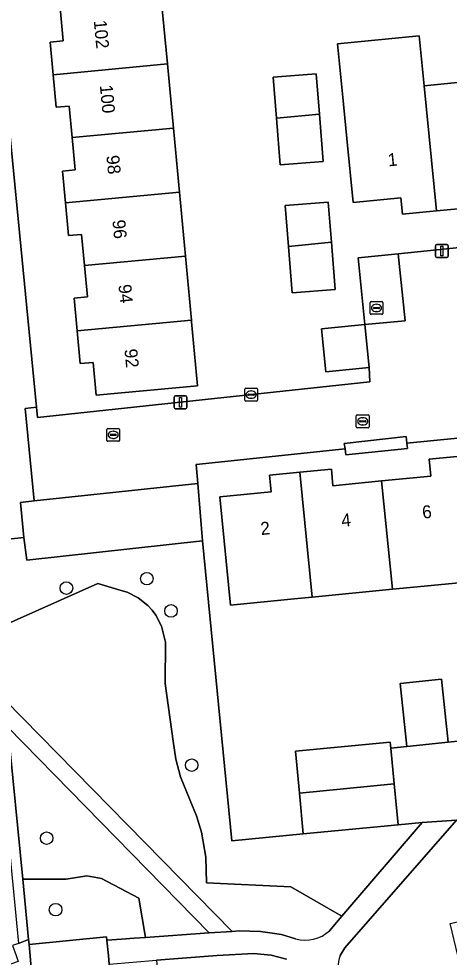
# Model space of a CAD drawing. Extents: x 158455 to 159797, y 387218 to 388672.
# Drawn here: x 159173.4 to 159207, y 387999.9 to 388073 of the extents above; entities that cross this region are included whole.
import ezdxf

# ---------------------------------------------------------------- set-up
doc = ezdxf.new("R2010")
doc.units = 0
for name, color, linetype in [('IMGEO_Boom', 7, 'Continuous'), ('IMGEO_Brandkraan', 7, 'Continuous'), ('IMGEO_Erf', 7, 'Continuous'), ('IMGEO_Groenvoorziening', 7, 'Continuous'), ('IMGEO_Kolk', 7, 'Continuous'), ('IMGEO_Lichtmast', 7, 'Continuous'), ('IMGEO_Pand', 7, 'Continuous'), ('IMGEO_Pand_nummerreeks', 7, 'Continuous'), ('IMGEO_Parkeervlak_open', 7, 'Continuous'), ('IMGEO_Rijbaan_lokaal_open', 7, 'Continuous'), ('IMGEO_Rioolput', 7, 'Continuous'), ('IMGEO_Voetpad_halfverhard', 7, 'Continuous'), ('IMGEO_Voetpad_open', 7, 'Continuous')]:
    doc.layers.add(name, color=color, linetype=linetype)

msp = doc.modelspace()

# ---------------------------------------------------------------- linework, layer by layer
at = {"layer": 'IMGEO_Boom'}
for centre in [(159183.387, 388029.351), (159177.115, 388028.614), (159185.278, 388026.837), (159186.888, 388014.825), (159175.574, 388009.137), (159176.271, 388003.563)]:
    msp.add_circle(centre, 0.489, dxfattribs=at)
at = {"layer": 'IMGEO_Brandkraan'}
for p, q in [((159200.803, 388050.013), (159200.803, 388050.865)), ((159200.878, 388050.939), (159201.73, 388050.939)), ((159201.291, 388050.719), (159201.316, 388050.719)), ((159201.804, 388050.865), (159201.804, 388050.013)), ((159201.062, 388050.433), (159201.062, 388050.445)), ((159201.5, 388050.396), (159201.102, 388050.396)), ((159201.105, 388050.482), (159201.503, 388050.482)), ((159201.314, 388050.159), (159201.289, 388050.159)), ((159201.546, 388050.445), (159201.546, 388050.433)), ((159201.73, 388049.939), (159200.878, 388049.939))]:
    msp.add_line(p, q, dxfattribs=at)
for points in [[(159200.803, 388050.013), (159200.803, 388050.865)], [(159200.878, 388050.939), (159201.73, 388050.939)], [(159201.804, 388050.865), (159201.804, 388050.013)], [(159201.73, 388049.939), (159200.878, 388049.939)]]:
    msp.add_lwpolyline(points, dxfattribs=at)
for centre, radius, start, end in [((159200.88, 388050.863), 0.0765, 91.55205, 178.44795), ((159200.88, 388050.863), 0.0765, 91.55205, 178.44795), ((159201.728, 388050.863), 0.0765, 1.55205, 88.44795), ((159201.728, 388050.863), 0.0765, 1.55205, 88.44795), ((159200.88, 388050.015), 0.0765, 181.55205, 268.44795), ((159200.88, 388050.015), 0.0765, 181.55205, 268.44795), ((159201.102, 388050.442), 0.0403, 85.87752, 175.75265), ((159201.099, 388050.432), 0.0366, 178.93798, 274.71019), ((159201.503, 388050.439), 0.043, 264.86636, 352.45326), ((159201.507, 388050.444), 0.0386, 1.73085, 96.63898), ((159201.728, 388050.015), 0.0765, 271.55205, 358.44795), ((159201.728, 388050.015), 0.0765, 271.55205, 358.44795)]:
    msp.add_arc(centre, radius, start, end, dxfattribs=at)
for centre, major_axis, ratio, start_param, end_param in [((159201.29, 388050.439), (-0.387, 0.002), 0.722429, 4.712389, 7.853982), ((159201.315, 388050.439), (-0.39, 0.002), 0.717154, 1.570796, 4.712389)]:
    msp.add_ellipse(centre, major_axis=major_axis, ratio=ratio, start_param=start_param, end_param=end_param, dxfattribs=at)
at = {"layer": 'IMGEO_Erf'}
for points in [[(159171.548, 388075.56), (159174.775, 388042.701), (159174.853, 388041.907), (159200.79, 388044.678), (159200.738, 388045.803), (159197.346, 388045.467), (159197.015, 388048.81), (159200.407, 388049.145), (159199.868, 388054.333), (159203.001, 388054.657), (159210.047, 388055.386)], [(159184.508, 388074.548), (159184.989, 388069.441), (159185.458, 388064.452), (159185.928, 388059.464), (159186.397, 388054.476), (159186.867, 388049.488), (159186.879, 388049.357), (159187.348, 388044.379), (159179.443, 388043.635), (159179.202, 388046.195), (159178.195, 388046.1), (159177.956, 388048.646), (159177.716, 388051.195), (159178.755, 388051.293), (159178.525, 388053.733), (159178.296, 388056.162), (159177.29, 388056.068), (159177.049, 388058.625), (159176.817, 388061.092), (159177.804, 388061.185), (159177.567, 388063.707), (159177.335, 388066.166), (159176.327, 388066.071), (159176.089, 388068.6), (159175.849, 388071.143), (159176.867, 388071.239), (159176.626, 388073.806)], [(159211.826, 388040.706), (159203.671, 388039.908), (159203.718, 388039.481), (159198.917, 388038.988), (159198.863, 388039.475), (159187.24, 388038.252), (159187.36, 388036.769), (159187.722, 388032.306), (159190.018, 388008.927), (159195.596, 388009.467), (159195.289, 388012.633), (159194.973, 388015.901), (159202.369, 388016.617), (159202.413, 388016.158), (159203.669, 388016.276), (159203.138, 388021.176), (159206.374, 388021.526), (159206.905, 388016.626), (159213.251, 388017.28)], [(159208.837, 388029.14), (159202.547, 388028.523), (159196.277, 388027.908), (159194.894, 388027.772), (159189.917, 388027.284), (159189.09, 388035.712), (159193.079, 388036.104), (159192.951, 388037.412), (159195.312, 388037.644), (159197.782, 388037.886), (159197.909, 388036.593), (159201.706, 388036.966), (159205.551, 388037.343), (159205.423, 388038.646), (159207.856, 388038.885)]]:
    msp.add_lwpolyline(points, dxfattribs=at)
for points in [[(159205.023, 388067.75), (159211.282, 388068.364), (159217.55, 388068.98), (159223.921, 388069.605), (159224.261, 388066.142), (159224.75, 388061.165), (159220.738, 388060.771), (159220.869, 388059.439), (159218.545, 388059.211), (159215.898, 388058.951), (159215.77, 388060.255), (159212.137, 388059.899), (159208.095, 388059.502), (159208.222, 388058.211), (159205.989, 388057.992), (159203.333, 388057.731), (159203.206, 388059.021), (159199.486, 388058.656), (159198.998, 388063.633), (159198.655, 388067.125), (159198.273, 388071.016), (159204.638, 388071.641)], [(159197.137, 388061.851), (159193.783, 388061.589), (159193.5, 388065.211), (159193.251, 388068.402), (159196.605, 388068.664), (159196.85, 388065.528)], [(159198.076, 388051.875), (159194.722, 388051.613), (159194.439, 388055.235), (159194.19, 388058.426), (159197.544, 388058.688), (159197.789, 388055.551)]]:
    msp.add_lwpolyline(points, close=True, dxfattribs=at)
at = {"layer": 'IMGEO_Groenvoorziening'}
for points in [[(159171.791, 388025.531), (159179.576, 388028.97), (159181.379, 388028.436), (159181.843, 388028.291), (159182.712, 388027.86), (159183.473, 388027.257), (159183.802, 388026.9), (159184.092, 388026.51), (159184.541, 388025.65), (159184.844, 388024.411), (159184.831, 388021.186), (159185.439, 388016.704), (159185.658, 388015.289), (159186.024, 388013.905), (159186.758, 388012.083), (159187.275, 388010.868), (159187.662, 388009.605), (159187.989, 388007.664), (159188.052, 388005.645), (159194.616, 388005.353), (159198.608, 388003.053), (159204.87, 388010.351), (159202.992, 388010.183), (159195.596, 388009.467), (159190.018, 388008.927), (159187.722, 388032.306), (159174.039, 388030.796), (159173.802, 388032.565), (159171.133, 388032.279)], [(159197.643, 388001.928), (159198.608, 388003.053), (159194.616, 388005.353), (159188.052, 388005.645), (159187.989, 388007.664), (159187.662, 388009.605), (159187.275, 388010.868), (159186.758, 388012.083), (159186.024, 388013.905), (159185.658, 388015.289), (159185.439, 388016.704), (159184.831, 388021.186), (159184.844, 388024.411), (159184.541, 388025.65), (159184.092, 388026.51), (159183.802, 388026.9), (159183.473, 388027.257), (159182.712, 388027.86), (159181.843, 388028.291), (159181.379, 388028.436), (159179.576, 388028.97), (159171.791, 388025.531)], [(159172.343, 388019.879), (159190.054, 388001.876), (159190.603, 388001.914), (159192.252, 388001.875), (159193.883, 388001.626), (159194.998, 388001.3)], [(159198.554, 387998.162), (159210.268, 387976.285), (159213.172, 387976.995), (159207.654, 388000), (159207.055, 388002.497), (159207.179, 388002.527), (159210.066, 388003.222), (159214.792, 388004.36), (159219.521, 388005.499), (159219.151, 388007.073), (159233.662, 388010.567), (159234.255, 388008.073), (159242.413, 388010.038), (159242.832, 388011.035), (159241.235, 388017.754), (159240.166, 388018.666), (159237.499, 388018.389), (159235.124, 388013.327), (159233.09, 388013.122), (159207.538, 388010.547), (159198.831, 388000.6), (159198.46, 388000)], [(159194.283, 387999.704), (159193.084, 388000.01), (159191.719, 388000.162), (159188.868, 388000), (159184.155, 387999.621), (159186.407, 387974.056), (159188.445, 387970.434), (159197.732, 387972.977), (159197.698, 387973.118), (159208.495, 387975.833), (159197.078, 387997.273)]]:
    msp.add_lwpolyline(points, dxfattribs=at)
for points in [[(159188.253, 388001.751), (159172.547, 388017.79), (159173.704, 388005.93), (159177.095, 388005.937), (159178.706, 388006.201), (159179.852, 388005.984), (159182.757, 388004.452), (159183.277, 388001.405)], [(159182.757, 388004.452), (159179.852, 388005.984), (159178.706, 388006.201), (159177.095, 388005.937), (159173.704, 388005.93), (159174.162, 388001.234), (159174.2, 388000.848), (159180.248, 388001.446), (159180.272, 388001.196), (159181.412, 388001.275), (159182.395, 388001.344), (159183.277, 388001.405)]]:
    msp.add_lwpolyline(points, close=True, dxfattribs=at)
for centre, radius, start, end in [((159195.763, 388003.96), 2.768, 253.95039, 312.76236), ((159200.454, 387999.181), 2.155, 157.65611, 208.19929)]:
    msp.add_arc(centre, radius, start, end, dxfattribs=at)
at = {"layer": 'IMGEO_Kolk'}
for p, q in [((159191.099, 388044.188), (159191.951, 388044.188)), ((159191.024, 388043.262), (159191.024, 388044.114)), ((159191.283, 388043.682), (159191.283, 388043.694)), ((159191.721, 388043.645), (159191.323, 388043.645)), ((159191.326, 388043.731), (159191.724, 388043.731)), ((159191.535, 388043.408), (159191.51, 388043.408)), ((159191.512, 388043.968), (159191.537, 388043.968)), ((159191.767, 388043.694), (159191.767, 388043.682)), ((159192.025, 388044.114), (159192.025, 388043.262)), ((159191.951, 388043.188), (159191.099, 388043.188)), ((159180.263, 388040.124), (159180.263, 388040.976)), ((159180.338, 388041.05), (159181.19, 388041.05)), ((159180.522, 388040.544), (159180.522, 388040.556)), ((159180.96, 388040.507), (159180.562, 388040.507)), ((159180.565, 388040.593), (159180.963, 388040.593)), ((159180.751, 388040.83), (159180.776, 388040.83)), ((159181.006, 388040.556), (159181.006, 388040.544)), ((159181.264, 388040.976), (159181.264, 388040.124)), ((159181.19, 388040.05), (159180.338, 388040.05)), ((159180.774, 388040.27), (159180.749, 388040.27))]:
    msp.add_line(p, q, dxfattribs=at)
for points in [[(159191.099, 388044.188), (159191.951, 388044.188)], [(159191.024, 388043.262), (159191.024, 388044.114)], [(159192.025, 388044.114), (159192.025, 388043.262)], [(159191.951, 388043.188), (159191.099, 388043.188)], [(159180.263, 388040.124), (159180.263, 388040.976)], [(159180.338, 388041.05), (159181.19, 388041.05)], [(159181.264, 388040.976), (159181.264, 388040.124)], [(159181.19, 388040.05), (159180.338, 388040.05)]]:
    msp.add_lwpolyline(points, dxfattribs=at)
for centre, radius, start, end in [((159191.101, 388044.112), 0.0765, 91.55205, 178.44795), ((159191.101, 388044.112), 0.0765, 91.55205, 178.44795), ((159191.949, 388044.112), 0.0765, 1.55205, 88.44795), ((159191.949, 388044.112), 0.0765, 1.55205, 88.44795), ((159191.323, 388043.691), 0.0403, 85.87752, 175.75265), ((159191.32, 388043.681), 0.0366, 178.93798, 274.71019), ((159191.724, 388043.688), 0.043, 264.86636, 352.45326), ((159191.728, 388043.693), 0.0386, 1.73085, 96.63898), ((159191.101, 388043.264), 0.0765, 181.55205, 268.44795), ((159191.101, 388043.264), 0.0765, 181.55205, 268.44795), ((159191.949, 388043.264), 0.0765, 271.55205, 358.44795), ((159191.949, 388043.264), 0.0765, 271.55205, 358.44795), ((159180.34, 388040.974), 0.0765, 91.55205, 178.44795), ((159180.34, 388040.974), 0.0765, 91.55205, 178.44795), ((159180.562, 388040.553), 0.0403, 85.87752, 175.75265), ((159180.559, 388040.543), 0.0366, 178.93798, 274.71019), ((159180.963, 388040.55), 0.043, 264.86636, 352.45326), ((159180.967, 388040.555), 0.0386, 1.73085, 96.63898), ((159181.188, 388040.974), 0.0765, 1.55205, 88.44795), ((159181.188, 388040.974), 0.0765, 1.55205, 88.44795), ((159180.34, 388040.126), 0.0765, 181.55205, 268.44795), ((159180.34, 388040.126), 0.0765, 181.55205, 268.44795), ((159181.188, 388040.126), 0.0765, 271.55205, 358.44795), ((159181.188, 388040.126), 0.0765, 271.55205, 358.44795)]:
    msp.add_arc(centre, radius, start, end, dxfattribs=at)
for centre, major_axis, ratio, start_param, end_param in [((159191.511, 388043.688), (-0.387, 0.002), 0.722429, 4.712389, 7.853982), ((159191.536, 388043.688), (-0.39, 0.002), 0.717154, 1.570796, 4.712389), ((159180.75, 388040.55), (-0.387, 0.002), 0.722429, 4.712389, 7.853982), ((159180.775, 388040.55), (-0.39, 0.002), 0.717154, 1.570796, 4.712389)]:
    msp.add_ellipse(centre, major_axis=major_axis, ratio=ratio, start_param=start_param, end_param=end_param, dxfattribs=at)
at = {"layer": 'IMGEO_Lichtmast'}
for p, q in [((159205.906, 388054.471), (159205.906, 388055.271)), ((159205.906, 388055.271), (159205.906, 388054.471)), ((159206.006, 388055.371), (159206.796, 388055.371)), ((159206.796, 388055.371), (159206.006, 388055.371)), ((159206.896, 388055.271), (159206.896, 388054.471)), ((159206.896, 388054.471), (159206.896, 388055.271)), ((159206.796, 388054.371), (159206.006, 388054.371)), ((159206.006, 388054.371), (159206.796, 388054.371)), ((159185.513, 388042.689), (159185.513, 388043.489)), ((159185.513, 388043.489), (159185.513, 388042.689)), ((159185.613, 388043.589), (159186.403, 388043.589)), ((159186.403, 388043.589), (159185.613, 388043.589)), ((159186.503, 388043.489), (159186.503, 388042.689)), ((159186.503, 388042.689), (159186.503, 388043.489)), ((159186.403, 388042.589), (159185.613, 388042.589)), ((159185.613, 388042.589), (159186.403, 388042.589))]:
    msp.add_line(p, q, dxfattribs=at)
for points in [[(159206.326, 388055.246), (159206.476, 388055.246), (159206.476, 388054.496), (159206.326, 388054.496), (159206.326, 388055.246)], [(159185.933, 388043.464), (159186.083, 388043.464), (159186.083, 388042.714), (159185.933, 388042.714), (159185.933, 388043.464)]]:
    msp.add_lwpolyline(points, dxfattribs=at)
for centre, start, end in [((159206.006, 388055.271), 90, 180), ((159206.006, 388055.271), 90, 180), ((159206.796, 388055.271), 0, 90), ((159206.796, 388055.271), 360, 90), ((159206.006, 388054.471), 180, 270), ((159206.006, 388054.471), 180, 270), ((159206.796, 388054.471), 270, 0), ((159206.796, 388054.471), 270, 0), ((159185.613, 388043.489), 90, 180), ((159185.613, 388043.489), 90, 180), ((159186.403, 388043.489), 0, 90), ((159186.403, 388043.489), 360, 90), ((159185.613, 388042.689), 180, 270), ((159185.613, 388042.689), 180, 270), ((159186.403, 388042.689), 270, 0), ((159186.403, 388042.689), 270, 0)]:
    msp.add_arc(centre, 0.1, start, end, dxfattribs=at)
at = {"layer": 'IMGEO_Pand'}
for points in [[(159176.089, 388068.6), (159184.989, 388069.441), (159184.508, 388074.548), (159181.604, 388074.275), (159176.626, 388073.806), (159176.867, 388071.239), (159175.849, 388071.143)], [(159205.023, 388067.75), (159204.638, 388071.641), (159198.273, 388071.016), (159198.655, 388067.125), (159198.998, 388063.633), (159199.486, 388058.656), (159203.206, 388059.021), (159203.333, 388057.731), (159205.989, 388057.992)], [(159177.567, 388063.707), (159185.458, 388064.452), (159184.989, 388069.441), (159176.089, 388068.6), (159176.327, 388066.071), (159177.335, 388066.166)], [(159196.85, 388065.528), (159196.605, 388068.664), (159193.251, 388068.402), (159193.5, 388065.211)], [(159205.989, 388057.992), (159208.222, 388058.211), (159208.095, 388059.502), (159212.137, 388059.899), (159211.282, 388068.364), (159205.023, 388067.75)], [(159196.85, 388065.528), (159193.5, 388065.211), (159193.783, 388061.589), (159197.137, 388061.851)], [(159185.928, 388059.464), (159185.458, 388064.452), (159177.567, 388063.707), (159177.804, 388061.185), (159176.817, 388061.092), (159177.049, 388058.625)], [(159185.928, 388059.464), (159177.049, 388058.625), (159177.29, 388056.068), (159178.296, 388056.162), (159178.525, 388053.733), (159186.397, 388054.476)], [(159194.439, 388055.235), (159197.789, 388055.551), (159197.544, 388058.688), (159194.19, 388058.426)], [(159194.439, 388055.235), (159194.722, 388051.613), (159198.076, 388051.875), (159197.789, 388055.551)], [(159186.867, 388049.488), (159186.397, 388054.476), (159178.525, 388053.733), (159178.755, 388051.293), (159177.716, 388051.195), (159177.956, 388048.646)], [(159186.867, 388049.488), (159177.956, 388048.646), (159178.195, 388046.1), (159179.202, 388046.195), (159179.443, 388043.635), (159187.348, 388044.379), (159186.879, 388049.357)], [(159200.407, 388049.145), (159197.015, 388048.81), (159197.346, 388045.467), (159200.738, 388045.803)], [(159201.706, 388036.966), (159202.547, 388028.523), (159208.837, 388029.14), (159207.856, 388038.885), (159205.423, 388038.646), (159205.551, 388037.343)], [(159195.312, 388037.644), (159192.951, 388037.412), (159193.079, 388036.104), (159189.09, 388035.712), (159189.917, 388027.284), (159194.894, 388027.772), (159196.277, 388027.908)], [(159201.706, 388036.966), (159197.909, 388036.593), (159197.782, 388037.886), (159195.312, 388037.644), (159196.277, 388027.908), (159202.547, 388028.523)], [(159203.669, 388016.276), (159206.905, 388016.626), (159206.374, 388021.526), (159203.138, 388021.176)], [(159195.289, 388012.633), (159202.683, 388013.368), (159202.413, 388016.158), (159202.369, 388016.617), (159194.973, 388015.901)], [(159195.289, 388012.633), (159195.596, 388009.467), (159202.992, 388010.183), (159202.683, 388013.368)]]:
    msp.add_lwpolyline(points, close=True, dxfattribs=at)
at = {"layer": 'IMGEO_Parkeervlak_open'}
for points in [[(159203.001, 388054.657), (159199.868, 388054.333), (159200.407, 388049.145), (159203.544, 388049.43)], [(159203.671, 388039.908), (159203.622, 388040.428), (159198.784, 388039.874), (159198.863, 388039.475), (159198.917, 388038.988), (159203.718, 388039.481)], [(159173.802, 388032.565), (159174.039, 388030.796), (159187.722, 388032.306), (159187.36, 388036.769), (159174.595, 388035.406), (159173.535, 388035.293)]]:
    msp.add_lwpolyline(points, close=True, dxfattribs=at)
at = {"layer": 'IMGEO_Rijbaan_lokaal_open'}
for points in [[(159210.047, 388055.386), (159203.001, 388054.657), (159203.544, 388049.43), (159200.407, 388049.145), (159200.738, 388045.803), (159200.79, 388044.678), (159174.853, 388041.907), (159174.775, 388042.701), (159173.888, 388042.606), (159174.595, 388035.406), (159187.36, 388036.769), (159187.24, 388038.252), (159198.863, 388039.475), (159198.784, 388039.874), (159203.622, 388040.428), (159203.671, 388039.908), (159211.826, 388040.706)], [(159213.251, 388017.28), (159206.905, 388016.626), (159203.669, 388016.276), (159202.413, 388016.158), (159202.683, 388013.368), (159202.992, 388010.183), (159204.87, 388010.351), (159207.538, 388010.547)]]:
    msp.add_lwpolyline(points, dxfattribs=at)
at = {"layer": 'IMGEO_Rioolput'}
for p, q in [((159199.729, 388041.176), (159199.729, 388042.028)), ((159199.804, 388042.102), (159200.656, 388042.102)), ((159200.73, 388042.028), (159200.73, 388041.176)), ((159199.988, 388041.596), (159199.988, 388041.608)), ((159200.426, 388041.559), (159200.028, 388041.559)), ((159200.031, 388041.645), (159200.429, 388041.645)), ((159200.24, 388041.322), (159200.215, 388041.322)), ((159200.217, 388041.882), (159200.242, 388041.882)), ((159200.472, 388041.608), (159200.472, 388041.596)), ((159200.656, 388041.102), (159199.804, 388041.102))]:
    msp.add_line(p, q, dxfattribs=at)
for points in [[(159199.729, 388041.176), (159199.729, 388042.028)], [(159199.804, 388042.102), (159200.656, 388042.102)], [(159200.73, 388042.028), (159200.73, 388041.176)], [(159200.656, 388041.102), (159199.804, 388041.102)]]:
    msp.add_lwpolyline(points, dxfattribs=at)
for centre, radius, start, end in [((159199.806, 388042.026), 0.0765, 91.55205, 178.44795), ((159199.806, 388042.026), 0.0765, 91.55205, 178.44795), ((159200.654, 388042.026), 0.0765, 1.55205, 88.44795), ((159200.654, 388042.026), 0.0765, 1.55205, 88.44795), ((159200.028, 388041.605), 0.0403, 85.87752, 175.75265), ((159200.025, 388041.595), 0.0366, 178.93798, 274.71019), ((159200.429, 388041.602), 0.043, 264.86636, 352.45326), ((159200.433, 388041.607), 0.0386, 1.73085, 96.63898), ((159199.806, 388041.178), 0.0765, 181.55205, 268.44795), ((159199.806, 388041.178), 0.0765, 181.55205, 268.44795), ((159200.654, 388041.178), 0.0765, 271.55205, 358.44795), ((159200.654, 388041.178), 0.0765, 271.55205, 358.44795)]:
    msp.add_arc(centre, radius, start, end, dxfattribs=at)
for centre, major_axis, ratio, start_param, end_param in [((159200.216, 388041.602), (-0.387, 0.002), 0.722429, 4.712389, 7.853982), ((159200.241, 388041.602), (-0.39, 0.002), 0.717154, 1.570796, 4.712389)]:
    msp.add_ellipse(centre, major_axis=major_axis, ratio=ratio, start_param=start_param, end_param=end_param, dxfattribs=at)
at = {"layer": 'IMGEO_Voetpad_halfverhard'}
msp.add_lwpolyline([(159190.054, 388001.876), (159172.343, 388019.879), (159172.547, 388017.79), (159188.253, 388001.751)], close=True, dxfattribs=at)
for points in [[(159198.46, 388000), (159198.831, 388000.6), (159207.538, 388010.547), (159204.87, 388010.351), (159198.608, 388003.053), (159197.643, 388001.928)], [(159194.998, 388001.3), (159193.883, 388001.626), (159192.252, 388001.875), (159190.603, 388001.914), (159190.054, 388001.876), (159188.253, 388001.751), (159183.277, 388001.405), (159182.395, 388001.344), (159181.412, 388001.275), (159180.272, 388001.196), (159180.388, 388000), (159180.453, 387999.323), (159184.155, 387999.621), (159188.868, 388000), (159191.719, 388000.162), (159193.084, 388000.01), (159194.283, 387999.704)]]:
    msp.add_lwpolyline(points, dxfattribs=at)
for centre, radius, start, end in [((159195.763, 388003.96), 2.768, 253.95039, 312.76236), ((159200.454, 387999.181), 2.155, 157.65611, 208.19929)]:
    msp.add_arc(centre, radius, start, end, dxfattribs=at)
at = {"layer": 'IMGEO_Voetpad_open'}
for points in [[(159173.704, 388005.93), (159172.547, 388017.79), (159172.343, 388019.879), (159171.791, 388025.531), (159171.133, 388032.279), (159173.802, 388032.565), (159173.535, 388035.293), (159174.595, 388035.406), (159173.888, 388042.606), (159174.775, 388042.701), (159171.548, 388075.56), (159168.876, 388075.322), (159165.613, 388075.031), (159165.83, 388073.335), (159156.565, 388072.449), (159142.764, 388071.361)], [(159143.938, 388067.842), (159166.93, 388066.528), (159166.976, 388066.062), (159168.49, 388066.212), (159170.91, 388041.7), (159169.394, 388041.55), (159170.438, 388030.969), (159170.777, 388027.535), (159170.935, 388025.934), (159173.38, 388000.94), (159174.162, 388001.234), (159173.704, 388005.93)], [(159152.308, 387992.619), (159157.466, 387992.943), (159173.177, 387998.642), (159174.402, 387998.76), (159174.2, 388000.848), (159174.162, 388001.234), (159173.38, 388000.94), (159172.914, 388000.777), (159173.186, 388000), (159173.35, 387999.529), (159157.709, 387994.066), (159157.273, 387995.314)]]:
    msp.add_lwpolyline(points, dxfattribs=at)
msp.add_lwpolyline([(159180.453, 387999.323), (159180.388, 388000), (159180.272, 388001.196), (159180.248, 388001.446), (159174.2, 388000.848), (159174.402, 387998.76), (159178.384, 387999.145), (159179.181, 387991.049), (159179.566, 387987.216), (159179.971, 387983.191), (159180.422, 387978.572), (159180.793, 387974.679), (159181.171, 387970.711), (159181.416, 387968.221), (159183.416, 387969.057)], close=True, dxfattribs=at)

# ---------------------------------------------------------------- texts
at = {"layer": 'IMGEO_Pand_nummerreeks'}
for s, rotation, p in [('102', 275.33412, (159179.249, 388072.81)), ('100', 275.33412, (159179.72, 388067.776)), ('1', 5.67228, (159202.234, 388061.461)), ('98', 275.33412, (159180.232, 388062.289)), ('96', 275.33412, (159180.702, 388057.264)), ('94', 275.33412, (159181.171, 388052.235)), ('92', 275.33412, (159181.641, 388047.21)), ('6', 5.80576, (159204.916, 388034.024)), ('4', 5.80576, (159198.609, 388033.383)), ('2', 5.80576, (159192.3, 388032.741))]:
    msp.add_text(s, height=1, rotation=rotation, dxfattribs=at).set_placement(p)

doc.saveas('drawing.dxf')
